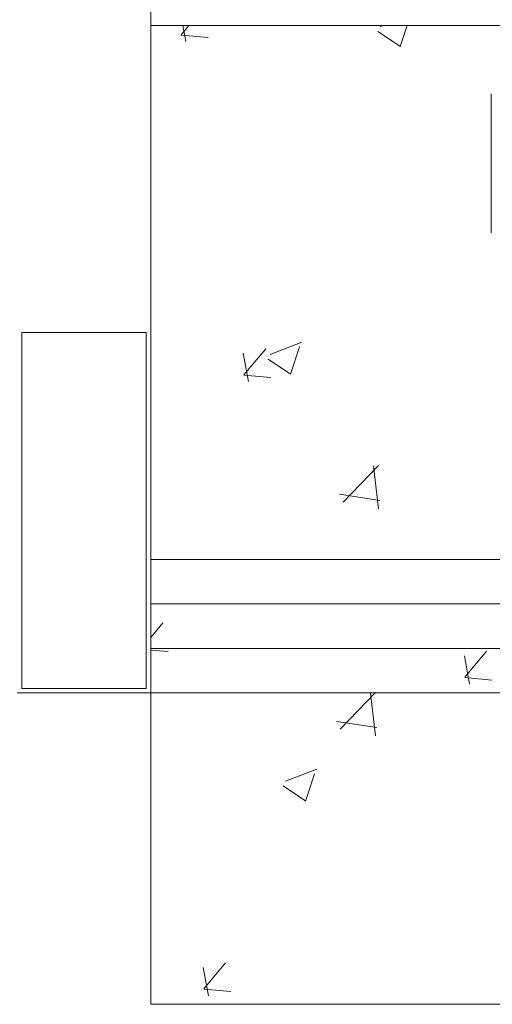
# Model space of a CAD drawing. Header units: feet. Extents: x 8 to 127, y 6 to 90.
# Tile 331 of 538: x 47.466 to 47.732, y 49.85 to 50.403. Entities that reach past the tile are written whole.
import ezdxf

# ---------------------------------------------------------------- set-up
doc = ezdxf.new("R2010")
doc.units = ezdxf.units.FT
doc.header["$MEASUREMENT"] = 0
for name, color, linetype in [('Alvenaria', 7, 'Continuous'), ('ESQUADRIAS', 252, 'Continuous'), ('FINA', 7, 'Continuous'), ('MOBILARIO', 8, 'Continuous'), ('MOBILIÁRIO2', 250, 'Continuous'), ('NO ESPESSURA', 250, 'Continuous')]:
    doc.layers.add(name, color=color, linetype=linetype)

msp = doc.modelspace()

# ---------------------------------------------------------------- linework, layer by layer
at = {"layer": 'Alvenaria', "lineweight": 5}
for p, q in [((47.54022, 51.40004), (47.54022, 50.02504)), ((47.54022, 50.02504), (47.46522, 50.02504))]:
    msp.add_line(p, q, dxfattribs=at)
at = {"layer": 'ESQUADRIAS', "lineweight": 5}
for p, q in [((49.04022, 50.10004), (47.54022, 50.10004)), ((49.04022, 50.07504), (47.54022, 50.07504)), ((49.04022, 50.05004), (47.54022, 50.05004)), ((49.04022, 50.02504), (47.54022, 50.02504))]:
    msp.add_line(p, q, dxfattribs=at)
at = {"layer": 'FINA', "linetype": 'Continuous', "lineweight": 5}
for p, q in [((47.53758, 50.22754), (47.46758, 50.22754)), ((47.46758, 50.22754), (47.46758, 50.02754)), ((47.53758, 50.02754), (47.53758, 50.22754)), ((47.46758, 50.02754), (47.53758, 50.02754))]:
    msp.add_line(p, q, dxfattribs=at)
at = {"layer": 'MOBILARIO', "lineweight": 5}
msp.add_line((47.73166, 50.28368), (47.73166, 50.36168), dxfattribs=at)
msp.add_line((47.73166, 50.28368), (47.73166, 50.36168), dxfattribs=at)
at = {"layer": 'MOBILIÁRIO2', "lineweight": 5}
for p, q in [((49.04022, 50.40004), (47.54022, 50.40004)), ((49.04022, 50.10004), (47.54022, 50.10004)), ((47.54022, 50.02504), (47.54022, 49.85004)), ((47.54022, 49.85004), (49.04022, 49.85004))]:
    msp.add_line(p, q, dxfattribs=at)
at = {"layer": 'NO ESPESSURA', "linetype": 'Continuous', "lineweight": 5}
for p, q in [((47.55736, 50.39495), (47.56163, 50.40004)), ((47.55993, 50.39107), (47.55827, 50.40004)), ((47.66923, 50.39948), (47.67071, 50.40004)), ((47.68054, 50.38835), (47.68446, 50.40004)), ((47.55734, 50.39473), (47.57252, 50.3934)), ((47.66802, 50.39682), (47.68066, 50.38829)), ((47.60743, 50.21529), (47.62521, 50.22212)), ((47.5926, 50.20389), (47.60484, 50.21849)), ((47.61874, 50.20417), (47.62389, 50.21952)), ((47.59517, 50.20002), (47.59223, 50.21594)), ((47.60622, 50.21263), (47.61885, 50.2041)), ((47.59258, 50.20367), (47.60776, 50.20234)), ((47.64847, 50.13228), (47.66825, 50.1529)), ((47.66827, 50.12845), (47.66546, 50.15258)), ((47.64641, 50.13665), (47.669, 50.13315)), ((47.54022, 50.05628), (47.54702, 50.06438)), ((47.54022, 50.04909), (47.54993, 50.04824)), ((47.71958, 50.02999), (47.71664, 50.04591)), ((47.71696, 50.03385), (47.7292, 50.04844)), ((47.71694, 50.03363), (47.73212, 50.0323)), ((47.64683, 50.00468), (47.66661, 50.0253)), ((47.66664, 50.00086), (47.66384, 50.02498)), ((47.64478, 50.00904), (47.66737, 50.00553)), ((47.61594, 49.9754), (47.63372, 49.98223)), ((47.62725, 49.96429), (47.6324, 49.97964)), ((47.61473, 49.97275), (47.62737, 49.96423)), ((47.57264, 49.85487), (47.5697, 49.87079)), ((47.57001, 49.85873), (47.58226, 49.87333)), ((47.56999, 49.85851), (47.58518, 49.85719))]:
    msp.add_line(p, q, dxfattribs=at)

doc.saveas('drawing.dxf')
